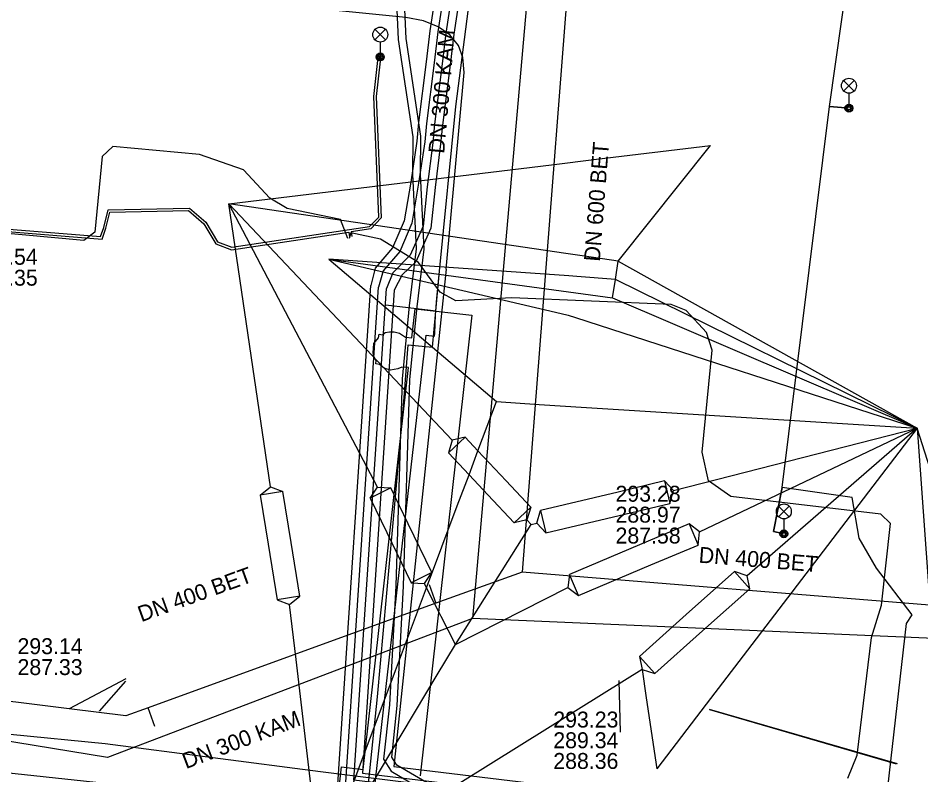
# Model space of a CAD drawing. Extents: x -595540 to -593988, y -1160850 to -1159202.
# Drawn here: x -594508.77 to -594463.4, y -1160003.38 to -1159965.36 of the extents above; entities that cross this region are included whole.
import ezdxf

# ---------------------------------------------------------------- set-up
doc = ezdxf.new("R2010")
doc.units = 0
for name, color, linetype in [('BKOM-ODVODNENI_trasa sítě', 7, 'Continuous'), ('BVK-DESTOVA_popisy', 7, 'Continuous'), ('BVK-DESTOVA_trasa sítě', 7, 'Continuous'), ('BVK-SPLASKOVA_popisy', 7, 'Continuous'), ('BVK-SPLASKOVA_trasa sítě', 7, 'Continuous'), ('BVK-VODOVOD_trasa sítě', 7, 'Continuous'), ('BVK-VODOVOD_trasa zrušené sítě', 7, 'Continuous'), ('CETIN_kabel podzemní', 7, 'Continuous'), ('DESTOVA-NEPROVOZOVANA_popisy', 7, 'Continuous'), ('DESTOVA_trasa neprovozované sítě', 7, 'Continuous'), ('DPMB_trolejové vedení-nosné lano', 7, 'Continuous'), ('EON-NN_kabel', 7, 'Continuous'), ('EON-VN_kabel', 7, 'Continuous'), ('TSB_kabel VO', 7, 'Continuous'), ('TSB_kolektor', 7, 'Continuous'), ('TSB_lampy VO', 7, 'Continuous')]:
    doc.layers.add(name, color=color, linetype=linetype)

msp = doc.modelspace()

# ---------------------------------------------------------------- linework, layer by layer
at = {"layer": 'BKOM-ODVODNENI_trasa sítě'}
for points in [[(-594503.369, -1159998.675), (-594504.687, -1160000.179)], [(-594478.506, -1160001.232), (-594478.56, -1159998.636)], [(-594474.023, -1160000.086), (-594464.646, -1160002.82)]]:
    msp.add_lwpolyline(points, dxfattribs=at)
at = {"layer": 'BVK-DESTOVA_popisy'}
msp.add_line((-594478.748, -1159990.307), (-594478.748, -1159990.307), dxfattribs=at)
at = {"layer": 'BVK-DESTOVA_trasa sítě'}
for p in [(-594480.565, -1159956.267), (-594443.105, -1159996.452)]:
    msp.add_line(p, (-594483.447, -1159993.19), dxfattribs=at)
for points in [[(-594483.447, -1159993.19), (-594487.771, -1159994.758), (-594502.239, -1160000.005), (-594503.348, -1160000.407)], [(-594503.348, -1160000.407), (-594506.209, -1160000.052), (-594528.532, -1159997.282)]]:
    msp.add_lwpolyline(points, dxfattribs=at)
at = {"layer": 'BVK-SPLASKOVA_popisy'}
msp.add_line((-594481.874, -1160000.198), (-594481.874, -1160000.198), dxfattribs=at)
at = {"layer": 'BVK-SPLASKOVA_trasa sítě'}
for p, q in [((-594482.353, -1159954.896), (-594485.93, -1159995.524)), ((-594485.93, -1159995.524), (-594504.283, -1160002.511)), ((-594444.614, -1159997.319), (-594485.93, -1159995.524)), ((-594504.283, -1160002.511), (-594528.407, -1159998.53))]:
    msp.add_line(p, q, dxfattribs=at)
at = {"layer": 'BVK-VODOVOD_trasa sítě'}
for points in [[(-594487.6, -1159978.07), (-594486.78, -1159969.8), (-594484.246, -1159950.238), (-594482.87, -1159939.7), (-594479.865, -1159919.584), (-594479.789, -1159919.074)], [(-594487.72, -1159979.43), (-594487.66, -1159978.77), (-594487.6, -1159978.07)], [(-594489.37, -1159984.43), (-594489.16, -1159981.77), (-594487.94, -1159981.89), (-594487.78, -1159980.09), (-594487.72, -1159979.43)], [(-594487.78, -1159980.09), (-594488.04, -1159980.05), (-594490.29, -1159979.78)], [(-594491.27, -1160005.16), (-594491.22, -1160004.47), (-594490.71, -1159999.46), (-594490.25, -1159994.44), (-594489.8, -1159989.42), (-594489.37, -1159984.43)], [(-594551.627, -1159999.922), (-594535.74, -1160000.43), (-594495.81, -1160004.72), (-594495.12, -1160004.79)]]:
    msp.add_lwpolyline(points, dxfattribs=at)
at = {"layer": 'BVK-VODOVOD_trasa zrušené sítě'}
for points in [[(-594487.83, -1159981.2), (-594487.786, -1159980.268), (-594487.6, -1159978.07)], [(-594490.94, -1160004.82), (-594488.37, -1159982.19), (-594488.26, -1159981.29), (-594487.846, -1159981.34), (-594487.83, -1159981.2)]]:
    msp.add_lwpolyline(points, dxfattribs=at)
at = {"layer": 'CETIN_kabel podzemní'}
for points in [[(-594487.25, -1159977.98), (-594486.36, -1159968.1), (-594486.42, -1159967.35), (-594486.64, -1159966.74), (-594487.08, -1159966.2), (-594487.66, -1159965.8), (-594488.4, -1159965.51), (-594489.28, -1159965.33), (-594497.16, -1159964.55)], [(-594487.25, -1159977.98), (-594489.88, -1160002.96), (-594469.9, -1160005.37)]]:
    msp.add_lwpolyline(points, dxfattribs=at)
at = {"layer": 'DESTOVA_trasa neprovozované sítě'}
for p, q in [((-594488.112, -1159993.818), (-594487.771, -1159994.758)), ((-594503.36, -1159998.55), (-594506.209, -1160000.052)), ((-594501.898, -1160000.945), (-594502.239, -1160000.005)), ((-594464.574, -1160002.828), (-594474.023, -1160000.086))]:
    msp.add_line(p, q, dxfattribs=at)
at = {"layer": 'DPMB_trolejové vedení-nosné lano'}
for points in [[(-594479.71, -1159972.46), (-594473.97, -1159971.77)], [(-594478.62, -1159977.58), (-594473.97, -1159971.77)], [(-594498.18, -1159974.69), (-594481.96, -1159972.73)], [(-594481.96, -1159972.73), (-594479.71, -1159972.46)], [(-594496.08, -1159988.91), (-594498.18, -1159974.69)], [(-594490.71, -1159988.92), (-594498.18, -1159974.69)], [(-594486.95, -1159986.56), (-594498.18, -1159974.69)], [(-594481.24, -1159977.19), (-594498.18, -1159974.69)], [(-594480.3, -1159977.33), (-594481.24, -1159977.19)], [(-594478.62, -1159977.58), (-594480.3, -1159977.33)], [(-594493.15, -1159977.48), (-594484.73, -1159984.63)], [(-594481.1, -1159978.32), (-594493.15, -1159977.48)], [(-594493.15, -1159977.48), (-594478.9, -1159979.41)], [(-594493.15, -1159977.48), (-594481.48, -1159980.21)], [(-594478.75, -1159978.49), (-594478.62, -1159977.58)], [(-594478.62, -1159977.58), (-594463.59, -1159985.96)], [(-594480.7, -1159978.35), (-594481.1, -1159978.32)], [(-594478.75, -1159978.49), (-594480.7, -1159978.35)], [(-594478.9, -1159979.41), (-594478.75, -1159978.49)], [(-594463.59, -1159985.96), (-594478.75, -1159978.49)], [(-594478.9, -1159979.41), (-594463.59, -1159985.96)], [(-594481.48, -1159980.21), (-594481.13, -1159980.29)], [(-594481.13, -1159980.29), (-594480.76, -1159980.41)], [(-594480.76, -1159980.41), (-594463.59, -1159985.96)], [(-594485.66, -1159987.1), (-594484.73, -1159984.63)], [(-594484.73, -1159984.63), (-594482.58, -1159984.77)], [(-594482.58, -1159984.77), (-594480.2, -1159984.92)], [(-594480.2, -1159984.92), (-594463.59, -1159985.96)], [(-594475.83, -1159989.1), (-594463.59, -1159985.96)], [(-594474.52, -1159991.17), (-594463.59, -1159985.96)], [(-594463.59, -1159985.96), (-594472.33, -1159997.4)], [(-594463.59, -1159985.96), (-594472.14, -1159993.38)], [(-594458.32, -1160002.47), (-594463.59, -1159985.96)], [(-594463.59, -1159985.96), (-594462.53, -1160000.61)], [(-594487.145, -1159987.197), (-594486.301, -1159986.407), (-594486.95, -1159986.56), (-594487.145, -1159987.197)], [(-594485.66, -1159987.1), (-594486.301, -1159986.407)], [(-594486.11, -1159988.3), (-594487.145, -1159987.197)], [(-594486.11, -1159988.3), (-594485.66, -1159987.1)], [(-594484.24, -1159988.61), (-594485.66, -1159987.1)], [(-594486.7, -1159989.87), (-594486.11, -1159988.3)], [(-594485.17, -1159989.31), (-594486.11, -1159988.3)], [(-594483.005, -1159989.928), (-594484.24, -1159988.61)], [(-594476.287, -1159988.614), (-594478.62, -1159989.17)], [(-594476.019, -1159989.739), (-594475.83, -1159989.1), (-594476.287, -1159988.614), (-594476.019, -1159989.739)], [(-594495.457, -1159989.146), (-594496.598, -1159989.33), (-594496.08, -1159988.91), (-594495.457, -1159989.146)], [(-594495.05, -1159991.7), (-594495.457, -1159989.146)], [(-594490.045, -1159988.966), (-594491.084, -1159989.471), (-594490.71, -1159988.92), (-594490.045, -1159988.966)], [(-594489.17, -1159990.77), (-594490.045, -1159988.966)], [(-594496.598, -1159989.33), (-594496.2, -1159991.79)], [(-594491.084, -1159989.471), (-594490.24, -1159991.2)], [(-594483.849, -1159990.718), (-594485.17, -1159989.31)], [(-594478.62, -1159989.17), (-594482.514, -1159990.095)], [(-594488.24, -1159993.98), (-594486.7, -1159989.87)], [(-594483.849, -1159990.718), (-594483.005, -1159989.928), (-594483.2, -1159990.565), (-594483.849, -1159990.718)], [(-594478.28, -1159990.28), (-594476.019, -1159989.739)], [(-594482.514, -1159990.095), (-594482.246, -1159991.22), (-594482.703, -1159990.734), (-594482.514, -1159990.095)], [(-594482.246, -1159991.22), (-594478.28, -1159990.28)], [(-594487.976, -1159993.219), (-594489.17, -1159990.77)], [(-594486.79, -1159996.83), (-594482.98, -1159990.8)], [(-594482.98, -1159990.8), (-594483.2, -1159990.565)], [(-594482.98, -1159990.8), (-594482.703, -1159990.734)], [(-594475.051, -1159990.767), (-594477.55, -1159991.83)], [(-594474.601, -1159991.832), (-594474.52, -1159991.17), (-594475.051, -1159990.767), (-594474.601, -1159991.832)], [(-594490.24, -1159991.2), (-594489.015, -1159993.724)], [(-594496.2, -1159991.79), (-594495.753, -1159994.584)], [(-594494.612, -1159994.4), (-594495.05, -1159991.7)], [(-594477.55, -1159991.83), (-594481.059, -1159993.308)], [(-594476.97, -1159992.83), (-594474.601, -1159991.832)], [(-594489.015, -1159993.724), (-594488.35, -1159993.77), (-594487.976, -1159993.219), (-594489.015, -1159993.724)], [(-594480.609, -1159994.373), (-594476.97, -1159992.83)], [(-594475.19, -1159995.33), (-594472.772, -1159993.17)], [(-594472.003, -1159994.032), (-594472.14, -1159993.38), (-594472.772, -1159993.17), (-594472.003, -1159994.032)], [(-594480.609, -1159994.373), (-594481.059, -1159993.308), (-594481.14, -1159993.97), (-594480.609, -1159994.373)], [(-594489.8, -1159998.13), (-594488.24, -1159993.98)], [(-594488.24, -1159993.98), (-594488.35, -1159993.77)], [(-594486.79, -1159996.83), (-594488.24, -1159993.98)], [(-594486.79, -1159996.83), (-594481.14, -1159993.97)], [(-594472.003, -1159994.032), (-594474.37, -1159996.14)], [(-594494.612, -1159994.4), (-594495.753, -1159994.584), (-594495.13, -1159994.82), (-594494.612, -1159994.4)], [(-594494.8, -1159997.59), (-594495.13, -1159994.82)], [(-594477.547, -1159997.428), (-594475.19, -1159995.33)], [(-594474.37, -1159996.14), (-594476.778, -1159998.29)], [(-594487.71, -1159998.36), (-594486.79, -1159996.83)], [(-594493.56, -1160008.14), (-594494.8, -1159997.59)], [(-594476.778, -1159998.29), (-594477.547, -1159997.428), (-594477.41, -1159998.08), (-594476.778, -1159998.29)], [(-594472.33, -1159997.4), (-594474.19, -1159999.83)], [(-594493.56, -1160008.14), (-594489.8, -1159998.13)], [(-594477.41, -1159998.08), (-594479.32, -1159999.27)], [(-594477.41, -1159998.08), (-594477.2, -1159999.5)], [(-594493.56, -1160008.14), (-594487.71, -1159998.36)], [(-594479.32, -1159999.27), (-594493.56, -1160008.14)], [(-594477.2, -1159999.5), (-594476.664, -1160003.071)], [(-594474.19, -1159999.83), (-594476.664, -1160003.071)]]:
    msp.add_lwpolyline(points, dxfattribs=at)
at = {"layer": 'EON-NN_kabel'}
for points in [[(-594490.335, -1159963.244), (-594490.387, -1159963.799), (-594489.738, -1159964.958), (-594489.664, -1159966.437), (-594488.933, -1159971.331), (-594488.951, -1159973.207), (-594488.764, -1159976.951), (-594489.119, -1159979.817), (-594489.476, -1159983.487), (-594489.795, -1159993.889), (-594490.113, -1159999.854), (-594490.401, -1160002.584), (-594490.019, -1160003.191), (-594487.897, -1160004.438), (-594484.227, -1160004.907), (-594476.822, -1160005.929), (-594476.359, -1160006.513), (-594476.631, -1160009.163), (-594476.822, -1160010.114), (-594478.304, -1160011.277), (-594482.966, -1160010.761)], [(-594483.01, -1160011.158), (-594478.186, -1160011.692), (-594476.458, -1160010.338), (-594476.235, -1160009.223), (-594475.945, -1160006.391), (-594476.608, -1160005.555), (-594484.175, -1160004.511), (-594487.765, -1160004.052), (-594489.733, -1160002.895), (-594489.989, -1160002.488), (-594489.715, -1159999.886), (-594489.395, -1159993.905), (-594489.076, -1159983.513), (-594488.721, -1159979.861), (-594488.362, -1159976.965), (-594488.551, -1159973.199), (-594488.533, -1159971.303), (-594489.266, -1159966.397), (-594489.338, -1159964.93), (-594489.989, -1159963.837), (-594489.937, -1159963.282)]]:
    msp.add_lwpolyline(points, dxfattribs=at)
at = {"layer": 'EON-VN_kabel'}
for points in [[(-594487.652, -1159963.261), (-594488.077, -1159966.007), (-594488.262, -1159967.558), (-594488.642, -1159970.615), (-594488.729, -1159971.54), (-594489.037, -1159973.599), (-594489.371, -1159975.553), (-594489.948, -1159976.913), (-594490.82, -1159977.927), (-594491.05, -1159978.793)], [(-594487.255, -1159963.31), (-594487.681, -1159966.061), (-594487.865, -1159967.606), (-594488.244, -1159970.658), (-594488.332, -1159971.588), (-594488.642, -1159973.662), (-594488.985, -1159975.666), (-594489.585, -1159977.082), (-594490.42, -1159978.067), (-594490.654, -1159978.875)], [(-594486.857, -1159963.358), (-594487.272, -1159966.118), (-594487.456, -1159967.659), (-594487.846, -1159970.702), (-594487.934, -1159971.634), (-594488.206, -1159973.836), (-594488.42, -1159975.81), (-594489.064, -1159977.279), (-594489.939, -1159978.156), (-594490.259, -1159978.956)], [(-594486.46, -1159963.406), (-594486.876, -1159966.171), (-594487.059, -1159967.708), (-594487.448, -1159970.746), (-594487.536, -1159971.677), (-594487.809, -1159973.882), (-594488.029, -1159975.914), (-594488.777, -1159977.616), (-594489.472, -1159978.26), (-594489.864, -1159979.037)], [(-594507.908, -1160352.983), (-594493.4, -1160219.322), (-594493.357, -1160218.925), (-594485.737, -1160148.725), (-594481.531, -1160104.454), (-594481.385, -1160102.826), (-594480.679, -1160095.006), (-594479.672, -1160088.145), (-594478.228, -1160073.321), (-594478.064, -1160071.488), (-594477.548, -1160064.204), (-594476.903, -1160059.951), (-594476.168, -1160052.428), (-594474.681, -1160037.844), (-594473.216, -1160021.563), (-594473.18, -1160021.165), (-594471.953, -1160007.533), (-594471.871, -1160006.857), (-594471.823, -1160006.461), (-594471.776, -1160006.071), (-594472.104, -1160006.031), (-594491.892, -1160003.645), (-594490.259, -1159978.956)], [(-594489.732, -1160104.75), (-594482.598, -1160105.408), (-594482.366, -1160102.72), (-594481.672, -1160094.882), (-594480.659, -1160088.032), (-594479.212, -1160073.421), (-594479.038, -1160071.252), (-594478.546, -1160064.051), (-594477.851, -1160059.85), (-594477.131, -1160052.34), (-594475.655, -1160037.73), (-594474.208, -1160021.459), (-594474.173, -1160021.06), (-594472.963, -1160007.458), (-594472.952, -1160006.727), (-594492.74, -1160004.349), (-594491.05, -1159978.793)], [(-594473.684, -1160037.917), (-594472.238, -1160021.655), (-594472.203, -1160021.257), (-594471.642, -1160014.949), (-594471.606, -1160014.551), (-594470.991, -1160007.633), (-594470.704, -1160006.998), (-594470.531, -1160006.616), (-594471.007, -1160006.559), (-594471.42, -1160006.509), (-594471.823, -1160006.461), (-594472.139, -1160006.423), (-594492.316, -1160003.997), (-594490.654, -1159978.875)], [(-594489.864, -1159979.037), (-594491.468, -1160003.293), (-594472.273, -1160005.608), (-594472.224, -1160005.201), (-594471.198, -1160005.325), (-594471.24, -1160005.669), (-594471.242, -1160005.68), (-594471.42, -1160006.509), (-594471.504, -1160006.902), (-594471.648, -1160007.575), (-594472.263, -1160014.49), (-594471.934, -1160014.52), (-594471.606, -1160014.551), (-594471.277, -1160014.581), (-594470.358, -1160014.666)]]:
    msp.add_lwpolyline(points, dxfattribs=at)
at = {"layer": 'TSB_kabel VO'}
for points in [[(-594465.36, -1160007.92), (-594465.06, -1160004.01), (-594464.12, -1159995.78), (-594463.85, -1159995.34), (-594465.63, -1159993), (-594466.5, -1159991.49), (-594466.86, -1159989.45), (-594470.38, -1159988.95), (-594470.81, -1159991.16), (-594470.34, -1159991.26), (-594470.81, -1159991.16), (-594470.38, -1159988.95), (-594468, -1159969.8), (-594467.2, -1159969.87), (-594468, -1159969.8), (-594464.61, -1159945.94)], [(-594515.089, -1159975.502), (-594504.631, -1159976.337), (-594504.467, -1159975.883), (-594504.247, -1159975.001), (-594500.158, -1159974.909), (-594499.333, -1159975.621), (-594498.749, -1159976.611), (-594498.034, -1159976.878), (-594491.109, -1159975.834), (-594490.641, -1159975.357), (-594490.9, -1159969.298), (-594490.699, -1159967.496), (-594490.57, -1159967.32), (-594490.581, -1159967.524), (-594490.78, -1159969.302), (-594490.519, -1159975.403), (-594491.051, -1159975.946), (-594492.037, -1159976.095), (-594492.001, -1159976.336)], [(-594492.195, -1159976.434), (-594492.57, -1159975.49), (-594495.25, -1159974.93), (-594496.11, -1159974.41), (-594497.44, -1159972.99), (-594499.65, -1159972.21), (-594504, -1159971.81), (-594504.54, -1159972.32), (-594504.91, -1159976.12), (-594505.47, -1159976.53), (-594514.77, -1159975.68), (-594515.14, -1159976.15), (-594515.46, -1159977.91), (-594515.88, -1159978.75), (-594517.03, -1159979.44), (-594520.91, -1159980.28), (-594524.09, -1159980.1), (-594532.96, -1159979.13), (-594537.36, -1159978.01), (-594542.04, -1159977.12), (-594545.14, -1159976.28), (-594545.62, -1159975.58), (-594545.632, -1159975.459)], [(-594542.99, -1159982.61), (-594542.74, -1159982.73), (-594541.63, -1159982.87), (-594535.52, -1159983.37), (-594525.11, -1159984.76), (-594521.88, -1159984.78), (-594519.3, -1159983.74), (-594517.24, -1159981.86), (-594515.29, -1159978.09), (-594515.17, -1159976.4), (-594515.1, -1159975.621), (-594504.549, -1159976.463), (-594504.353, -1159975.917), (-594504.153, -1159975.119), (-594500.202, -1159975.031), (-594499.427, -1159975.699), (-594498.831, -1159976.709), (-594498.046, -1159977.002), (-594492.156, -1159976.113), (-594492.119, -1159976.354)], [(-594467.08, -1160003.54), (-594466.6, -1160002.39), (-594465.88, -1159996.48), (-594465.38, -1159994.86), (-594464.93, -1159990.75), (-594465.42, -1159990.28), (-594472.96, -1159989.39), (-594474.07, -1159988.6), (-594474.4, -1159987.16), (-594473.89, -1159982.05), (-594474.18, -1159981.15), (-594475.19, -1159980.06), (-594475.96, -1159979.75), (-594483.95, -1159979.42), (-594486.78, -1159979.57), (-594487.56, -1159979.13), (-594488.64, -1159977.64), (-594490.56, -1159976.47), (-594492.04, -1159976.15), (-594492.133, -1159976.429)], [(-594465.334, -1160008.072), (-594465.713, -1160008.352), (-594468.185, -1160008.13), (-594468.824, -1160008.118), (-594471.69, -1160008.33), (-594475.2, -1160008.04), (-594476.06, -1160007.43), (-594477.53, -1160005.84), (-594478.41, -1160005.14), (-594482.55, -1160004.6), (-594493.57, -1160003.22), (-594504.39, -1160001.81), (-594509.17, -1160001.35)]]:
    msp.add_lwpolyline(points, dxfattribs=at)
at = {"layer": 'TSB_kolektor'}
msp.add_lwpolyline([(-594492.829, -1160005.841), (-594492.509, -1160002.981), (-594491.434, -1160003.102), (-594489.155, -1159982.921), (-594489.487, -1159982.893), (-594489.679, -1159982.989), (-594490.063, -1159983.049), (-594490.375, -1159982.941), (-594490.615, -1159982.773), (-594490.794, -1159982.739), (-594490.771, -1159982.569), (-594490.891, -1159982.365), (-594490.927, -1159982.185), (-594490.915, -1159981.957), (-594490.891, -1159981.717), (-594490.663, -1159981.429), (-594490.628, -1159981.248), (-594490.459, -1159981.273), (-594490.327, -1159981.165), (-594490.099, -1159981.129), (-594489.871, -1159981.129), (-594489.607, -1159981.189), (-594489.295, -1159981.393), (-594488.987, -1159981.431), (-594488.822, -1159979.967), (-594485.96, -1159980.291), (-594488.572, -1160003.424)], dxfattribs=at)
at = {"layer": 'TSB_lampy VO'}
for p, q in [((-594490.835, -1159966.46), (-594490.305, -1159965.93)), ((-594490.835, -1159965.93), (-594490.305, -1159966.46)), ((-594490.835, -1159966.46), (-594490.305, -1159965.93)), ((-594490.835, -1159965.93), (-594490.305, -1159966.46)), ((-594490.57, -1159966.57), (-594490.57, -1159967.32)), ((-594490.57, -1159966.57), (-594490.57, -1159967.32)), ((-594467.285, -1159969.03), (-594466.755, -1159968.5)), ((-594467.285, -1159968.5), (-594466.755, -1159969.03)), ((-594467.285, -1159969.03), (-594466.755, -1159968.5)), ((-594467.285, -1159968.5), (-594466.755, -1159969.03)), ((-594467.02, -1159969.14), (-594467.02, -1159969.89)), ((-594467.02, -1159969.14), (-594467.02, -1159969.89)), ((-594470.555, -1159990.41), (-594470.025, -1159989.88)), ((-594470.555, -1159989.88), (-594470.025, -1159990.41)), ((-594470.555, -1159990.41), (-594470.025, -1159989.88)), ((-594470.555, -1159989.88), (-594470.025, -1159990.41)), ((-594470.29, -1159990.52), (-594470.29, -1159991.27)), ((-594470.29, -1159990.52), (-594470.29, -1159991.27))]:
    msp.add_line(p, q, dxfattribs=at)
for centre, radius in [((-594490.57, -1159966.195), 0.375), ((-594490.57, -1159966.195), 0.375), ((-594490.57, -1159967.32), 0.2), ((-594490.57, -1159967.32), 0.2), ((-594490.57, -1159967.32), 0.145), ((-594490.57, -1159967.32), 0.145), ((-594490.57, -1159967.32), 0.0876), ((-594490.57, -1159967.32), 0.0876), ((-594467.02, -1159968.765), 0.375), ((-594467.02, -1159968.765), 0.375), ((-594467.02, -1159969.89), 0.2), ((-594467.02, -1159969.89), 0.2), ((-594467.02, -1159969.89), 0.145), ((-594467.02, -1159969.89), 0.145), ((-594467.02, -1159969.89), 0.0876), ((-594467.02, -1159969.89), 0.0876), ((-594470.29, -1159990.145), 0.375), ((-594470.29, -1159990.145), 0.375), ((-594470.29, -1159991.27), 0.2), ((-594470.29, -1159991.27), 0.2), ((-594470.29, -1159991.27), 0.145), ((-594470.29, -1159991.27), 0.145), ((-594470.29, -1159991.27), 0.0876), ((-594470.29, -1159991.27), 0.0876)]:
    msp.add_circle(centre, radius, dxfattribs=at)

# ---------------------------------------------------------------- texts
at = {"layer": 'BVK-DESTOVA_popisy'}
for s, rotation, p in [('DN 600 BET', 85.5426, (-594479.539, -1159977.617)), ('DN 400 BET', 355.4057, (-594474.589, -1159992.714)), ('DN 400 BET', 19.9389, (-594502.575, -1159995.711))]:
    msp.add_text(s, height=0.8, rotation=rotation, dxfattribs=at).set_placement(p)
for s, p in [('293.28', (-594478.748, -1159989.657)), ('288.97', (-594478.748, -1159990.707)), ('287.58', (-594478.748, -1159991.757)), ('293.14', (-594508.797, -1159997.313)), ('287.33', (-594508.797, -1159998.363))]:
    msp.add_text(s, height=0.8, dxfattribs=at).set_placement(p)
at = {"layer": 'BVK-SPLASKOVA_popisy'}
for rotation, p in [(84.9696, (-594487.358, -1159972.196)), (20.8557, (-594500.333, -1160003.091))]:
    msp.add_text('DN 300 KAM', height=0.8, rotation=rotation, dxfattribs=at).set_placement(p)
for s, p in [('293.23', (-594481.874, -1160000.998)), ('289.34', (-594481.874, -1160002.038)), ('288.36', (-594481.874, -1160003.078))]:
    msp.add_text(s, height=0.8, dxfattribs=at).set_placement(p)
at = {"layer": 'DESTOVA-NEPROVOZOVANA_popisy'}
for s, p in [('293.54', (-594511.053, -1159977.755)), ('291.35', (-594511.053, -1159978.805))]:
    msp.add_text(s, height=0.8, dxfattribs=at).set_placement(p)

doc.saveas('drawing.dxf')
